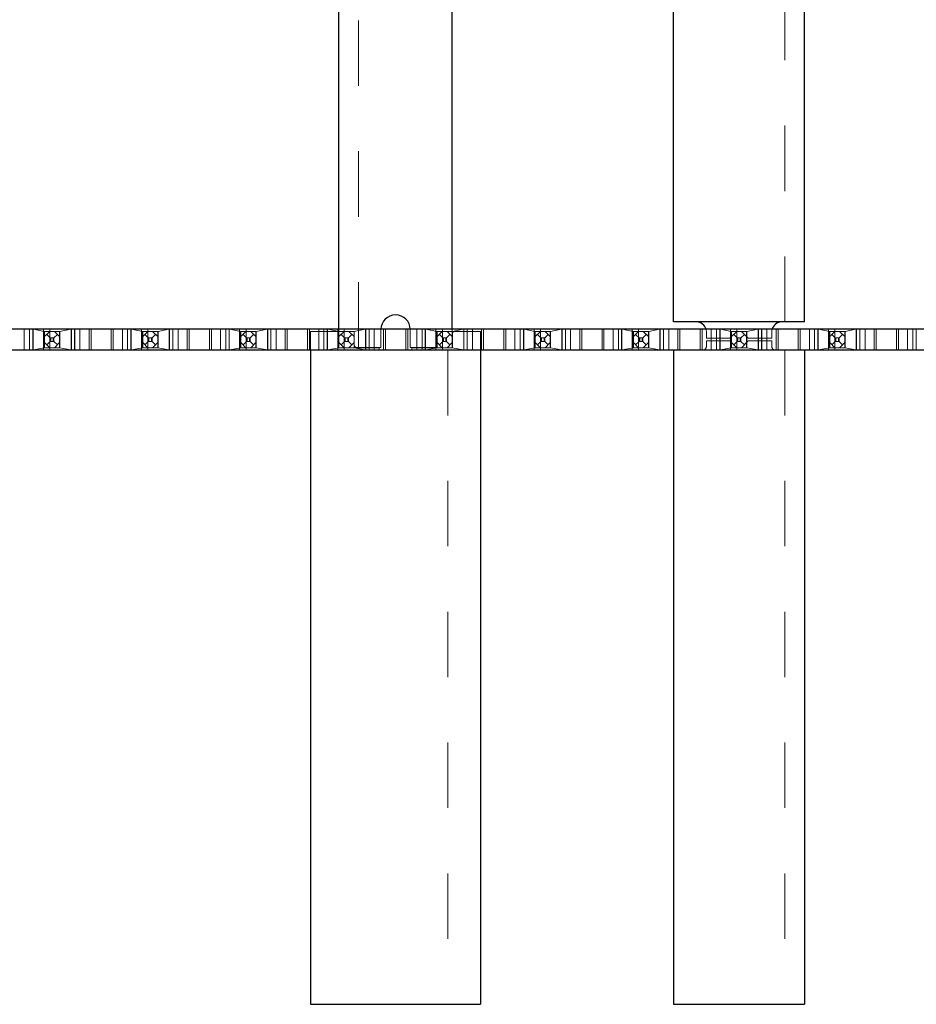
# Model space of a CAD drawing. Header units: inches. Extents: x 1880 to 2363, y -453 to -54.
# Tile 704 of 1056: x 1946.13 to 1947.5, y -75.13 to -73.62. Entities that reach past the tile are written whole.
import ezdxf

# ---------------------------------------------------------------- set-up
doc = ezdxf.new("R2010")
doc.units = ezdxf.units.IN
doc.header["$LTSCALE"] = 0.5
doc.header["$MEASUREMENT"] = 0
doc.linetypes.add('HIDDEN', pattern=[0.225, 0.15, -0.075])
doc.layers.add('APP-M-S', color=30, linetype='Continuous')
doc.layers.add('PUN-M-S2', color=1, linetype='Continuous')

msp = doc.modelspace()

# ---------------------------------------------------------------- linework, layer by layer
at = {"layer": 'APP-M-S', "linetype": 'Continuous', "lineweight": 25}
for p, q in [((1951.50051, -74.09777), (1936.85051, -74.09777)), ((1945.17551, -74.12926), (1948.32551, -74.12926))]:
    msp.add_line(p, q, dxfattribs=at)
at = {"layer": 'APP-M-S', "linetype": 'HIDDEN', "lineweight": 18}
for p, q in [((1946.13301, -74.12926), (1946.13301, -74.09777)), ((1946.14098, -74.09777), (1946.14098, -74.12926)), ((1946.14101, -74.09777), (1946.14101, -74.12926)), ((1946.14598, -74.12926), (1946.14598, -74.09777)), ((1946.14639, -74.12926), (1946.14639, -74.09777)), ((1946.14698, -74.09777), (1946.1636, -74.10094)), ((1946.16221, -74.12926), (1946.16221, -74.09777)), ((1946.1639, -74.10102), (1946.1636, -74.10094)), ((1946.1636, -74.10094), (1946.1636, -74.12609)), ((1946.18712, -74.10102), (1946.1639, -74.10102)), ((1946.16401, -74.12602), (1946.16401, -74.10102)), ((1946.16401, -74.10887), (1946.17186, -74.10102)), ((1946.17201, -74.09777), (1946.17201, -74.12926)), ((1946.17915, -74.10102), (1946.18701, -74.10887)), ((1946.18701, -74.10102), (1946.18701, -74.12602)), ((1946.18742, -74.10094), (1946.18712, -74.10102)), ((1946.20404, -74.09777), (1946.18742, -74.10094)), ((1946.18742, -74.12609), (1946.18742, -74.10094)), ((1946.20463, -74.09777), (1946.20463, -74.12926)), ((1946.20504, -74.09777), (1946.20504, -74.12926)), ((1946.21001, -74.09777), (1946.21001, -74.12926)), ((1946.21004, -74.12926), (1946.21004, -74.09777)), ((1946.21801, -74.09777), (1946.21801, -74.12926)), ((1946.23201, -74.09777), (1946.23201, -74.12926)), ((1946.23501, -74.09777), (1946.23501, -74.12926)), ((1946.26601, -74.09777), (1946.26601, -74.12926)), ((1946.26901, -74.09777), (1946.26901, -74.12926)), ((1946.28301, -74.12926), (1946.28301, -74.09777)), ((1946.29098, -74.09777), (1946.29098, -74.12926)), ((1946.29101, -74.09777), (1946.29101, -74.12926)), ((1946.29598, -74.12926), (1946.29598, -74.09777)), ((1946.29639, -74.12926), (1946.29639, -74.09777)), ((1946.29698, -74.09777), (1946.3136, -74.10094)), ((1946.31221, -74.12926), (1946.31221, -74.09777)), ((1946.3139, -74.10102), (1946.3136, -74.10094)), ((1946.3136, -74.10094), (1946.3136, -74.12609)), ((1946.33712, -74.10102), (1946.3139, -74.10102)), ((1946.31401, -74.12602), (1946.31401, -74.10102)), ((1946.31401, -74.10887), (1946.32186, -74.10102)), ((1946.32201, -74.09777), (1946.32201, -74.12926)), ((1946.32915, -74.10102), (1946.33701, -74.10887)), ((1946.33701, -74.10102), (1946.33701, -74.12602)), ((1946.33742, -74.10094), (1946.33712, -74.10102)), ((1946.35404, -74.09777), (1946.33742, -74.10094)), ((1946.33742, -74.12609), (1946.33742, -74.10094)), ((1946.35463, -74.09777), (1946.35463, -74.12926)), ((1946.35504, -74.09777), (1946.35504, -74.12926)), ((1946.36001, -74.09777), (1946.36001, -74.12926)), ((1946.36004, -74.12926), (1946.36004, -74.09777)), ((1946.36801, -74.09777), (1946.36801, -74.12926)), ((1946.38201, -74.09777), (1946.38201, -74.12926)), ((1946.38501, -74.09777), (1946.38501, -74.12926)), ((1946.41601, -74.09777), (1946.41601, -74.12926)), ((1946.41901, -74.09777), (1946.41901, -74.12926)), ((1946.43301, -74.12926), (1946.43301, -74.09777)), ((1946.44098, -74.09777), (1946.44098, -74.12926)), ((1946.44101, -74.09777), (1946.44101, -74.12926)), ((1946.44598, -74.12926), (1946.44598, -74.09777)), ((1946.44639, -74.12926), (1946.44639, -74.09777)), ((1946.44698, -74.09777), (1946.4636, -74.10094)), ((1946.46221, -74.12926), (1946.46221, -74.09777)), ((1946.4639, -74.10102), (1946.4636, -74.10094)), ((1946.4636, -74.10094), (1946.4636, -74.12609)), ((1946.48712, -74.10102), (1946.4639, -74.10102)), ((1946.46401, -74.12602), (1946.46401, -74.10102)), ((1946.46401, -74.10887), (1946.47186, -74.10102)), ((1946.47201, -74.09777), (1946.47201, -74.12926)), ((1946.47915, -74.10102), (1946.48701, -74.10887)), ((1946.48701, -74.10102), (1946.48701, -74.12602)), ((1946.48742, -74.10094), (1946.48712, -74.10102)), ((1946.50404, -74.09777), (1946.48742, -74.10094)), ((1946.48742, -74.12609), (1946.48742, -74.10094)), ((1946.50463, -74.09777), (1946.50463, -74.12926)), ((1946.50504, -74.09777), (1946.50504, -74.12926)), ((1946.51001, -74.09777), (1946.51001, -74.12926)), ((1946.51004, -74.12926), (1946.51004, -74.09777)), ((1946.51801, -74.09777), (1946.51801, -74.12926)), ((1946.53201, -74.09777), (1946.53201, -74.12926)), ((1946.53501, -74.09777), (1946.53501, -74.12926)), ((1946.56601, -74.09777), (1946.56601, -74.12926)), ((1946.56901, -74.09777), (1946.56901, -74.12926)), ((1946.58301, -74.12926), (1946.58301, -74.09777)), ((1946.59098, -74.09777), (1946.59098, -74.12926)), ((1946.59101, -74.09777), (1946.59101, -74.12926)), ((1946.59598, -74.12926), (1946.59598, -74.09777)), ((1946.59639, -74.12926), (1946.59639, -74.09777)), ((1946.59698, -74.09777), (1946.6136, -74.10094)), ((1946.61221, -74.12926), (1946.61221, -74.09777)), ((1946.6139, -74.10102), (1946.6136, -74.10094)), ((1946.6136, -74.10094), (1946.6136, -74.12609)), ((1946.63712, -74.10102), (1946.6139, -74.10102)), ((1946.61401, -74.12602), (1946.61401, -74.10102)), ((1946.61401, -74.10887), (1946.62186, -74.10102)), ((1946.62201, -74.09777), (1946.62201, -74.12926)), ((1946.62915, -74.10102), (1946.63701, -74.10887)), ((1946.63701, -74.10102), (1946.63701, -74.12602)), ((1946.63742, -74.10094), (1946.63712, -74.10102)), ((1946.65404, -74.09777), (1946.63742, -74.10094)), ((1946.63742, -74.12609), (1946.63742, -74.10094)), ((1946.65463, -74.09777), (1946.65463, -74.12926)), ((1946.65504, -74.09777), (1946.65504, -74.12926)), ((1946.66001, -74.09777), (1946.66001, -74.12926)), ((1946.66004, -74.12926), (1946.66004, -74.09777)), ((1946.66801, -74.09777), (1946.66801, -74.12926)), ((1946.68201, -74.09777), (1946.68201, -74.12926)), ((1946.68501, -74.09777), (1946.68501, -74.12926)), ((1946.71601, -74.09777), (1946.71601, -74.12926)), ((1946.71901, -74.09777), (1946.71901, -74.12926)), ((1946.73301, -74.12926), (1946.73301, -74.09777)), ((1946.74098, -74.09777), (1946.74098, -74.12926)), ((1946.74101, -74.09777), (1946.74101, -74.12926)), ((1946.74598, -74.12926), (1946.74598, -74.09777)), ((1946.74639, -74.12926), (1946.74639, -74.09777)), ((1946.74698, -74.09777), (1946.7636, -74.10094)), ((1946.76221, -74.12926), (1946.76221, -74.09777)), ((1946.7639, -74.10102), (1946.7636, -74.10094)), ((1946.7636, -74.10094), (1946.7636, -74.12609)), ((1946.78712, -74.10102), (1946.7639, -74.10102)), ((1946.76401, -74.12602), (1946.76401, -74.10102)), ((1946.76401, -74.10887), (1946.77186, -74.10102)), ((1946.77201, -74.09777), (1946.77201, -74.12926)), ((1946.77915, -74.10102), (1946.78701, -74.10887)), ((1946.78701, -74.10102), (1946.78701, -74.12602)), ((1946.78742, -74.10094), (1946.78712, -74.10102)), ((1946.80404, -74.09777), (1946.78742, -74.10094)), ((1946.78742, -74.12609), (1946.78742, -74.10094)), ((1946.80463, -74.09777), (1946.80463, -74.12926)), ((1946.80504, -74.09777), (1946.80504, -74.12926)), ((1946.81001, -74.09777), (1946.81001, -74.12926)), ((1946.81004, -74.12926), (1946.81004, -74.09777)), ((1946.81801, -74.09777), (1946.81801, -74.12926)), ((1946.83201, -74.09777), (1946.83201, -74.12926)), ((1946.83501, -74.09777), (1946.83501, -74.12926)), ((1946.86601, -74.09777), (1946.86601, -74.12926)), ((1946.86901, -74.09777), (1946.86901, -74.12926)), ((1946.88301, -74.12926), (1946.88301, -74.09777)), ((1946.89098, -74.09777), (1946.89098, -74.12926)), ((1946.89101, -74.09777), (1946.89101, -74.12926)), ((1946.89598, -74.12926), (1946.89598, -74.09777)), ((1946.89639, -74.12926), (1946.89639, -74.09777)), ((1946.89698, -74.09777), (1946.9136, -74.10094)), ((1946.91221, -74.12926), (1946.91221, -74.09777)), ((1946.9139, -74.10102), (1946.9136, -74.10094)), ((1946.9136, -74.10094), (1946.9136, -74.12609)), ((1946.93712, -74.10102), (1946.9139, -74.10102)), ((1946.91401, -74.12602), (1946.91401, -74.10102)), ((1946.91401, -74.10887), (1946.92186, -74.10102)), ((1946.92201, -74.09777), (1946.92201, -74.12926)), ((1946.92915, -74.10102), (1946.93701, -74.10887)), ((1946.93701, -74.10102), (1946.93701, -74.12602)), ((1946.93742, -74.10094), (1946.93712, -74.10102)), ((1946.95404, -74.09777), (1946.93742, -74.10094)), ((1946.93742, -74.12609), (1946.93742, -74.10094)), ((1946.95463, -74.09777), (1946.95463, -74.12926)), ((1946.95504, -74.09777), (1946.95504, -74.12926)), ((1946.96001, -74.09777), (1946.96001, -74.12926)), ((1946.96004, -74.12926), (1946.96004, -74.09777)), ((1946.96801, -74.09777), (1946.96801, -74.12926)), ((1946.98201, -74.09777), (1946.98201, -74.12926)), ((1946.98501, -74.09777), (1946.98501, -74.12926)), ((1947.01601, -74.09777), (1947.01601, -74.12926)), ((1947.01901, -74.09777), (1947.01901, -74.12926)), ((1947.03301, -74.12926), (1947.03301, -74.09777)), ((1947.04098, -74.09777), (1947.04098, -74.12926)), ((1947.04101, -74.09777), (1947.04101, -74.12926)), ((1947.04598, -74.12926), (1947.04598, -74.09777)), ((1947.04639, -74.12926), (1947.04639, -74.09777)), ((1947.04698, -74.09777), (1947.0636, -74.10094)), ((1947.06221, -74.12926), (1947.06221, -74.09777)), ((1947.0639, -74.10102), (1947.0636, -74.10094)), ((1947.0636, -74.10094), (1947.0636, -74.12609)), ((1947.08712, -74.10102), (1947.0639, -74.10102)), ((1947.06401, -74.12602), (1947.06401, -74.10102)), ((1947.06401, -74.10887), (1947.07186, -74.10102)), ((1947.07201, -74.09777), (1947.07201, -74.12926)), ((1947.07915, -74.10102), (1947.08701, -74.10887)), ((1947.08701, -74.10102), (1947.08701, -74.12602)), ((1947.08742, -74.10094), (1947.08712, -74.10102)), ((1947.10404, -74.09777), (1947.08742, -74.10094)), ((1947.08742, -74.12609), (1947.08742, -74.10094)), ((1947.10463, -74.09777), (1947.10463, -74.12926)), ((1947.10504, -74.09777), (1947.10504, -74.12926)), ((1947.11001, -74.09777), (1947.11001, -74.12926)), ((1947.11004, -74.12926), (1947.11004, -74.09777)), ((1947.11801, -74.09777), (1947.11801, -74.12926)), ((1947.13201, -74.09777), (1947.13201, -74.12926)), ((1947.13501, -74.09777), (1947.13501, -74.12926)), ((1947.16601, -74.09777), (1947.16601, -74.12926)), ((1947.16901, -74.09777), (1947.16901, -74.12926)), ((1947.18301, -74.12926), (1947.18301, -74.09777)), ((1947.19098, -74.09777), (1947.19098, -74.12926)), ((1947.19101, -74.09777), (1947.19101, -74.12926)), ((1947.19598, -74.12926), (1947.19598, -74.09777)), ((1947.19639, -74.12926), (1947.19639, -74.09777)), ((1947.19698, -74.09777), (1947.2136, -74.10094)), ((1947.21221, -74.12926), (1947.21221, -74.09777)), ((1947.2139, -74.10102), (1947.2136, -74.10094)), ((1947.2136, -74.10094), (1947.2136, -74.12609)), ((1947.23712, -74.10102), (1947.2139, -74.10102)), ((1947.21401, -74.12602), (1947.21401, -74.10102)), ((1947.21401, -74.10887), (1947.22186, -74.10102)), ((1947.22201, -74.09777), (1947.22201, -74.12926)), ((1947.22915, -74.10102), (1947.23701, -74.10887)), ((1947.23701, -74.10102), (1947.23701, -74.12602)), ((1947.23742, -74.10094), (1947.23712, -74.10102)), ((1947.25404, -74.09777), (1947.23742, -74.10094)), ((1947.23742, -74.12609), (1947.23742, -74.10094)), ((1947.25463, -74.09777), (1947.25463, -74.12926)), ((1947.25504, -74.09777), (1947.25504, -74.12926)), ((1947.26001, -74.09777), (1947.26001, -74.12926)), ((1947.26004, -74.12926), (1947.26004, -74.09777)), ((1947.26801, -74.09777), (1947.26801, -74.12926)), ((1947.28201, -74.09777), (1947.28201, -74.12926)), ((1947.28501, -74.09777), (1947.28501, -74.12926)), ((1947.31601, -74.09777), (1947.31601, -74.12926)), ((1947.31901, -74.09777), (1947.31901, -74.12926)), ((1947.33301, -74.12926), (1947.33301, -74.09777)), ((1947.34098, -74.09777), (1947.34098, -74.12926)), ((1947.34101, -74.09777), (1947.34101, -74.12926)), ((1947.34598, -74.12926), (1947.34598, -74.09777)), ((1947.34639, -74.12926), (1947.34639, -74.09777)), ((1947.34698, -74.09777), (1947.3636, -74.10094)), ((1947.36221, -74.12926), (1947.36221, -74.09777)), ((1947.3639, -74.10102), (1947.3636, -74.10094)), ((1947.3636, -74.10094), (1947.3636, -74.12609)), ((1947.38712, -74.10102), (1947.3639, -74.10102)), ((1947.36401, -74.12602), (1947.36401, -74.10102)), ((1947.36401, -74.10887), (1947.37186, -74.10102)), ((1947.37201, -74.09777), (1947.37201, -74.12926)), ((1947.37915, -74.10102), (1947.38701, -74.10887)), ((1947.38701, -74.10102), (1947.38701, -74.12602)), ((1947.38742, -74.10094), (1947.38712, -74.10102)), ((1947.40404, -74.09777), (1947.38742, -74.10094)), ((1947.38742, -74.12609), (1947.38742, -74.10094)), ((1947.40463, -74.09777), (1947.40463, -74.12926)), ((1947.40504, -74.09777), (1947.40504, -74.12926)), ((1947.41001, -74.09777), (1947.41001, -74.12926)), ((1947.41004, -74.12926), (1947.41004, -74.09777)), ((1947.41801, -74.09777), (1947.41801, -74.12926)), ((1947.43201, -74.09777), (1947.43201, -74.12926)), ((1947.43501, -74.09777), (1947.43501, -74.12926)), ((1947.46601, -74.09777), (1947.46601, -74.12926)), ((1947.46901, -74.09777), (1947.46901, -74.12926)), ((1947.48301, -74.12926), (1947.48301, -74.09777)), ((1947.49098, -74.09777), (1947.49098, -74.12926)), ((1947.49101, -74.09777), (1947.49101, -74.12926)), ((1947.49598, -74.12926), (1947.49598, -74.09777)), ((1946.17186, -74.12602), (1946.16401, -74.11816)), ((1946.17258, -74.11059), (1946.16744, -74.10544)), ((1946.17258, -74.11644), (1946.16744, -74.12159)), ((1946.17258, -74.11059), (1946.17258, -74.11644)), ((1946.17258, -74.11059), (1946.17361, -74.11086)), ((1946.17361, -74.11617), (1946.17258, -74.11644)), ((1946.17361, -74.11086), (1946.17361, -74.11617)), ((1946.17361, -74.11086), (1946.17741, -74.11086)), ((1946.17741, -74.11617), (1946.17361, -74.11617)), ((1946.17741, -74.11086), (1946.17844, -74.11059)), ((1946.17741, -74.11086), (1946.17741, -74.11617)), ((1946.17844, -74.11644), (1946.17741, -74.11617)), ((1946.17844, -74.11059), (1946.18358, -74.10544)), ((1946.17844, -74.11059), (1946.17844, -74.11644)), ((1946.17844, -74.11644), (1946.18358, -74.12159)), ((1946.18701, -74.11816), (1946.17915, -74.12602)), ((1946.32186, -74.12602), (1946.31401, -74.11816)), ((1946.32258, -74.11059), (1946.31744, -74.10544)), ((1946.32258, -74.11644), (1946.31744, -74.12159)), ((1946.32258, -74.11059), (1946.32258, -74.11644)), ((1946.32258, -74.11059), (1946.32361, -74.11086)), ((1946.32361, -74.11617), (1946.32258, -74.11644)), ((1946.32361, -74.11086), (1946.32361, -74.11617)), ((1946.32361, -74.11086), (1946.32741, -74.11086)), ((1946.32741, -74.11617), (1946.32361, -74.11617)), ((1946.32741, -74.11086), (1946.32844, -74.11059)), ((1946.32741, -74.11086), (1946.32741, -74.11617)), ((1946.32844, -74.11644), (1946.32741, -74.11617)), ((1946.32844, -74.11059), (1946.33358, -74.10544)), ((1946.32844, -74.11059), (1946.32844, -74.11644)), ((1946.32844, -74.11644), (1946.33358, -74.12159)), ((1946.33701, -74.11816), (1946.32915, -74.12602)), ((1946.47186, -74.12602), (1946.46401, -74.11816)), ((1946.47258, -74.11059), (1946.46744, -74.10544)), ((1946.47258, -74.11644), (1946.46744, -74.12159)), ((1946.47258, -74.11059), (1946.47258, -74.11644)), ((1946.47258, -74.11059), (1946.47361, -74.11086)), ((1946.47361, -74.11617), (1946.47258, -74.11644)), ((1946.47361, -74.11086), (1946.47361, -74.11617)), ((1946.47361, -74.11086), (1946.47741, -74.11086)), ((1946.47741, -74.11617), (1946.47361, -74.11617)), ((1946.47741, -74.11086), (1946.47844, -74.11059)), ((1946.47741, -74.11086), (1946.47741, -74.11617)), ((1946.47844, -74.11644), (1946.47741, -74.11617)), ((1946.47844, -74.11059), (1946.48358, -74.10544)), ((1946.47844, -74.11059), (1946.47844, -74.11644)), ((1946.47844, -74.11644), (1946.48358, -74.12159)), ((1946.48701, -74.11816), (1946.47915, -74.12602)), ((1946.62186, -74.12602), (1946.61401, -74.11816)), ((1946.62258, -74.11059), (1946.61744, -74.10544)), ((1946.62258, -74.11644), (1946.61744, -74.12159)), ((1946.62258, -74.11059), (1946.62258, -74.11644)), ((1946.62258, -74.11059), (1946.62361, -74.11086)), ((1946.62361, -74.11617), (1946.62258, -74.11644)), ((1946.62361, -74.11086), (1946.62361, -74.11617)), ((1946.62361, -74.11086), (1946.62741, -74.11086)), ((1946.62741, -74.11617), (1946.62361, -74.11617)), ((1946.62741, -74.11086), (1946.62844, -74.11059)), ((1946.62741, -74.11086), (1946.62741, -74.11617)), ((1946.62844, -74.11644), (1946.62741, -74.11617)), ((1946.62844, -74.11059), (1946.63358, -74.10544)), ((1946.62844, -74.11059), (1946.62844, -74.11644)), ((1946.62844, -74.11644), (1946.63358, -74.12159)), ((1946.63701, -74.11816), (1946.62915, -74.12602)), ((1946.77186, -74.12602), (1946.76401, -74.11816)), ((1946.77258, -74.11059), (1946.76744, -74.10544)), ((1946.77258, -74.11644), (1946.76744, -74.12159)), ((1946.77258, -74.11059), (1946.77258, -74.11644)), ((1946.77258, -74.11059), (1946.77361, -74.11086)), ((1946.77361, -74.11617), (1946.77258, -74.11644)), ((1946.77361, -74.11086), (1946.77361, -74.11617)), ((1946.77361, -74.11086), (1946.77741, -74.11086)), ((1946.77741, -74.11617), (1946.77361, -74.11617)), ((1946.77741, -74.11086), (1946.77844, -74.11059)), ((1946.77741, -74.11086), (1946.77741, -74.11617)), ((1946.77844, -74.11644), (1946.77741, -74.11617)), ((1946.77844, -74.11059), (1946.78358, -74.10544)), ((1946.77844, -74.11059), (1946.77844, -74.11644)), ((1946.77844, -74.11644), (1946.78358, -74.12159)), ((1946.78701, -74.11816), (1946.77915, -74.12602)), ((1946.92186, -74.12602), (1946.91401, -74.11816)), ((1946.92258, -74.11059), (1946.91744, -74.10544)), ((1946.92258, -74.11644), (1946.91744, -74.12159)), ((1946.92258, -74.11059), (1946.92258, -74.11644)), ((1946.92258, -74.11059), (1946.92361, -74.11086)), ((1946.92361, -74.11617), (1946.92258, -74.11644)), ((1946.92361, -74.11086), (1946.92361, -74.11617)), ((1946.92361, -74.11086), (1946.92741, -74.11086)), ((1946.92741, -74.11617), (1946.92361, -74.11617)), ((1946.92741, -74.11086), (1946.92844, -74.11059)), ((1946.92741, -74.11086), (1946.92741, -74.11617)), ((1946.92844, -74.11644), (1946.92741, -74.11617)), ((1946.92844, -74.11059), (1946.93358, -74.10544)), ((1946.92844, -74.11059), (1946.92844, -74.11644)), ((1946.92844, -74.11644), (1946.93358, -74.12159)), ((1946.93701, -74.11816), (1946.92915, -74.12602)), ((1947.07186, -74.12602), (1947.06401, -74.11816)), ((1947.07258, -74.11059), (1947.06744, -74.10544)), ((1947.07258, -74.11644), (1947.06744, -74.12159)), ((1947.07258, -74.11059), (1947.07258, -74.11644)), ((1947.07258, -74.11059), (1947.07361, -74.11086)), ((1947.07361, -74.11617), (1947.07258, -74.11644)), ((1947.07361, -74.11086), (1947.07361, -74.11617)), ((1947.07361, -74.11086), (1947.07741, -74.11086)), ((1947.07741, -74.11617), (1947.07361, -74.11617)), ((1947.07741, -74.11086), (1947.07844, -74.11059)), ((1947.07741, -74.11086), (1947.07741, -74.11617)), ((1947.07844, -74.11644), (1947.07741, -74.11617)), ((1947.07844, -74.11059), (1947.08358, -74.10544)), ((1947.07844, -74.11059), (1947.07844, -74.11644)), ((1947.07844, -74.11644), (1947.08358, -74.12159)), ((1947.08701, -74.11816), (1947.07915, -74.12602)), ((1947.22186, -74.12602), (1947.21401, -74.11816)), ((1947.22258, -74.11059), (1947.21744, -74.10544)), ((1947.22258, -74.11644), (1947.21744, -74.12159)), ((1947.22258, -74.11059), (1947.22258, -74.11644)), ((1947.22258, -74.11059), (1947.22361, -74.11086)), ((1947.22361, -74.11617), (1947.22258, -74.11644)), ((1947.22361, -74.11086), (1947.22361, -74.11617)), ((1947.22361, -74.11086), (1947.22741, -74.11086)), ((1947.22741, -74.11617), (1947.22361, -74.11617)), ((1947.22741, -74.11086), (1947.22844, -74.11059)), ((1947.22741, -74.11086), (1947.22741, -74.11617)), ((1947.22844, -74.11644), (1947.22741, -74.11617)), ((1947.22844, -74.11059), (1947.23358, -74.10544)), ((1947.22844, -74.11059), (1947.22844, -74.11644)), ((1947.22844, -74.11644), (1947.23358, -74.12159)), ((1947.23701, -74.11816), (1947.22915, -74.12602)), ((1947.37186, -74.12602), (1947.36401, -74.11816)), ((1947.37258, -74.11059), (1947.36744, -74.10544)), ((1947.37258, -74.11644), (1947.36744, -74.12159)), ((1947.37258, -74.11059), (1947.37258, -74.11644)), ((1947.37258, -74.11059), (1947.37361, -74.11086)), ((1947.37361, -74.11617), (1947.37258, -74.11644)), ((1947.37361, -74.11086), (1947.37361, -74.11617)), ((1947.37361, -74.11086), (1947.37741, -74.11086)), ((1947.37741, -74.11617), (1947.37361, -74.11617)), ((1947.37741, -74.11086), (1947.37844, -74.11059)), ((1947.37741, -74.11086), (1947.37741, -74.11617)), ((1947.37844, -74.11644), (1947.37741, -74.11617)), ((1947.37844, -74.11059), (1947.38358, -74.10544)), ((1947.37844, -74.11059), (1947.37844, -74.11644)), ((1947.37844, -74.11644), (1947.38358, -74.12159)), ((1947.38701, -74.11816), (1947.37915, -74.12602)), ((1946.14698, -74.12926), (1946.1636, -74.12609)), ((1946.1636, -74.12609), (1946.1639, -74.12602)), ((1946.18712, -74.12602), (1946.1639, -74.12602)), ((1946.18712, -74.12602), (1946.18742, -74.12609)), ((1946.20404, -74.12926), (1946.18742, -74.12609)), ((1946.29698, -74.12926), (1946.3136, -74.12609)), ((1946.3136, -74.12609), (1946.3139, -74.12602)), ((1946.33712, -74.12602), (1946.3139, -74.12602)), ((1946.33712, -74.12602), (1946.33742, -74.12609)), ((1946.35404, -74.12926), (1946.33742, -74.12609)), ((1946.44698, -74.12926), (1946.4636, -74.12609)), ((1946.4636, -74.12609), (1946.4639, -74.12602)), ((1946.48712, -74.12602), (1946.4639, -74.12602)), ((1946.48712, -74.12602), (1946.48742, -74.12609)), ((1946.50404, -74.12926), (1946.48742, -74.12609)), ((1946.59698, -74.12926), (1946.6136, -74.12609)), ((1946.6136, -74.12609), (1946.6139, -74.12602)), ((1946.63712, -74.12602), (1946.6139, -74.12602)), ((1946.63712, -74.12602), (1946.63742, -74.12609)), ((1946.65404, -74.12926), (1946.63742, -74.12609)), ((1946.74698, -74.12926), (1946.7636, -74.12609)), ((1946.7636, -74.12609), (1946.7639, -74.12602)), ((1946.78712, -74.12602), (1946.7639, -74.12602)), ((1946.78712, -74.12602), (1946.78742, -74.12609)), ((1946.80404, -74.12926), (1946.78742, -74.12609)), ((1946.89698, -74.12926), (1946.9136, -74.12609)), ((1946.9136, -74.12609), (1946.9139, -74.12602)), ((1946.93712, -74.12602), (1946.9139, -74.12602)), ((1946.93712, -74.12602), (1946.93742, -74.12609)), ((1946.95404, -74.12926), (1946.93742, -74.12609)), ((1947.04698, -74.12926), (1947.0636, -74.12609)), ((1947.0636, -74.12609), (1947.0639, -74.12602)), ((1947.08712, -74.12602), (1947.0639, -74.12602)), ((1947.08712, -74.12602), (1947.08742, -74.12609)), ((1947.10404, -74.12926), (1947.08742, -74.12609)), ((1947.19698, -74.12926), (1947.2136, -74.12609)), ((1947.2136, -74.12609), (1947.2139, -74.12602)), ((1947.23712, -74.12602), (1947.2139, -74.12602)), ((1947.23712, -74.12602), (1947.23742, -74.12609)), ((1947.25404, -74.12926), (1947.23742, -74.12609)), ((1947.34698, -74.12926), (1947.3636, -74.12609)), ((1947.3636, -74.12609), (1947.3639, -74.12602)), ((1947.38712, -74.12602), (1947.3639, -74.12602)), ((1947.38712, -74.12602), (1947.38742, -74.12609)), ((1947.40404, -74.12926), (1947.38742, -74.12609))]:
    msp.add_line(p, q, dxfattribs=at)
at = {"layer": 'PUN-M-S2', "linetype": 'Continuous', "lineweight": 25}
for p, q in [((1946.61401, -74.09777), (1946.61401, -72.09426)), ((1946.78701, -74.09777), (1946.78701, -72.09426)), ((1947.12551, -74.08652), (1947.12551, -72.09426)), ((1947.32551, -74.08652), (1947.32551, -72.09426)), ((1947.32551, -74.08652), (1947.12551, -74.08652)), ((1946.57051, -74.12926), (1946.57051, -75.12926)), ((1946.83051, -74.12926), (1946.83051, -75.12926)), ((1947.12551, -74.12926), (1947.12551, -75.12926)), ((1947.32551, -74.12926), (1947.32551, -75.12926)), ((1946.57051, -75.12926), (1946.83051, -75.12926)), ((1947.12551, -75.12926), (1947.32551, -75.12926))]:
    msp.add_line(p, q, dxfattribs=at)
at = {"layer": 'PUN-M-S2', "linetype": 'HIDDEN', "lineweight": 18}
for p, q in [((1946.64401, -74.12576), (1946.64401, -72.09426)), ((1947.29551, -74.08652), (1947.29551, -72.09426)), ((1946.57051, -74.10126), (1946.61101, -74.10126)), ((1946.57051, -74.10126), (1946.57051, -74.12926)), ((1946.61401, -74.10102), (1946.61401, -74.09777)), ((1946.62915, -74.10102), (1946.63701, -74.10887)), ((1946.67801, -74.09826), (1946.67801, -74.09777)), ((1946.67801, -74.09826), (1946.67801, -74.12576)), ((1946.723, -74.09777), (1946.72301, -74.09826)), ((1946.72301, -74.09826), (1946.72301, -74.12576)), ((1946.76401, -74.10887), (1946.77186, -74.10102)), ((1946.78701, -74.10102), (1946.78701, -74.09777)), ((1946.79001, -74.10126), (1946.83051, -74.10126)), ((1946.83051, -74.10126), (1946.83051, -74.12926)), ((1947.17522, -74.09859), (1947.17503, -74.09777)), ((1947.17551, -74.10152), (1947.17522, -74.09859)), ((1947.17551, -74.11152), (1947.17551, -74.10152)), ((1947.21136, -74.11152), (1947.22186, -74.10102)), ((1947.22915, -74.10102), (1947.23965, -74.11152)), ((1947.2758, -74.09859), (1947.27551, -74.10152)), ((1947.27551, -74.10152), (1947.27551, -74.11152)), ((1947.27598, -74.09777), (1947.2758, -74.09859)), ((1946.62186, -74.12602), (1946.61401, -74.11816)), ((1946.78701, -74.11816), (1946.77915, -74.12602)), ((1947.17551, -74.11152), (1947.21136, -74.11152)), ((1947.17551, -74.12426), (1947.17551, -74.11552)), ((1947.21136, -74.11552), (1947.17551, -74.11552)), ((1947.22186, -74.12602), (1947.21136, -74.11552)), ((1947.23965, -74.11552), (1947.22915, -74.12602)), ((1947.23965, -74.11152), (1947.27551, -74.11152)), ((1947.27551, -74.11552), (1947.23965, -74.11552)), ((1947.27551, -74.12426), (1947.27551, -74.11552)), ((1946.67551, -74.12602), (1946.63712, -74.12602)), ((1946.67801, -74.12576), (1946.64201, -74.12576)), ((1946.67551, -74.12926), (1946.67551, -74.12602)), ((1946.75901, -74.12576), (1946.72301, -74.12576)), ((1946.72551, -74.12602), (1946.72551, -74.12926)), ((1946.7639, -74.12602), (1946.72551, -74.12602)), ((1946.78051, -74.12926), (1946.78051, -75.12926)), ((1947.17051, -74.12926), (1947.28051, -74.12926)), ((1947.29551, -74.12926), (1947.29551, -75.12926))]:
    msp.add_line(p, q, dxfattribs=at)
at = {"layer": 'PUN-M-S2', "linetype": 'Continuous', "lineweight": 25}
for centre, radius, start, end in [((1946.70051, -74.09826), 0.0225, 1.26331, 178.73669), ((1947.16051, -74.10152), 0.015, 14.46974, 90), ((1947.29051, -74.10152), 0.015, 90, 165.53026)]:
    msp.add_arc(centre, radius, start, end, dxfattribs=at)
at = {"layer": 'PUN-M-S2', "linetype": 'HIDDEN', "lineweight": 18}
for centre, radius, start, end in [((1946.61101, -74.10426), 0.003, 0, 90), ((1946.79001, -74.10426), 0.003, 90, 180), ((1946.64201, -74.12076), 0.005, 180, 270), ((1946.75901, -74.12076), 0.005, 270, 0), ((1947.17051, -74.12426), 0.005, 270, 0), ((1947.28051, -74.12426), 0.005, 180, 270)]:
    msp.add_arc(centre, radius, start, end, dxfattribs=at)

doc.saveas('drawing.dxf')
